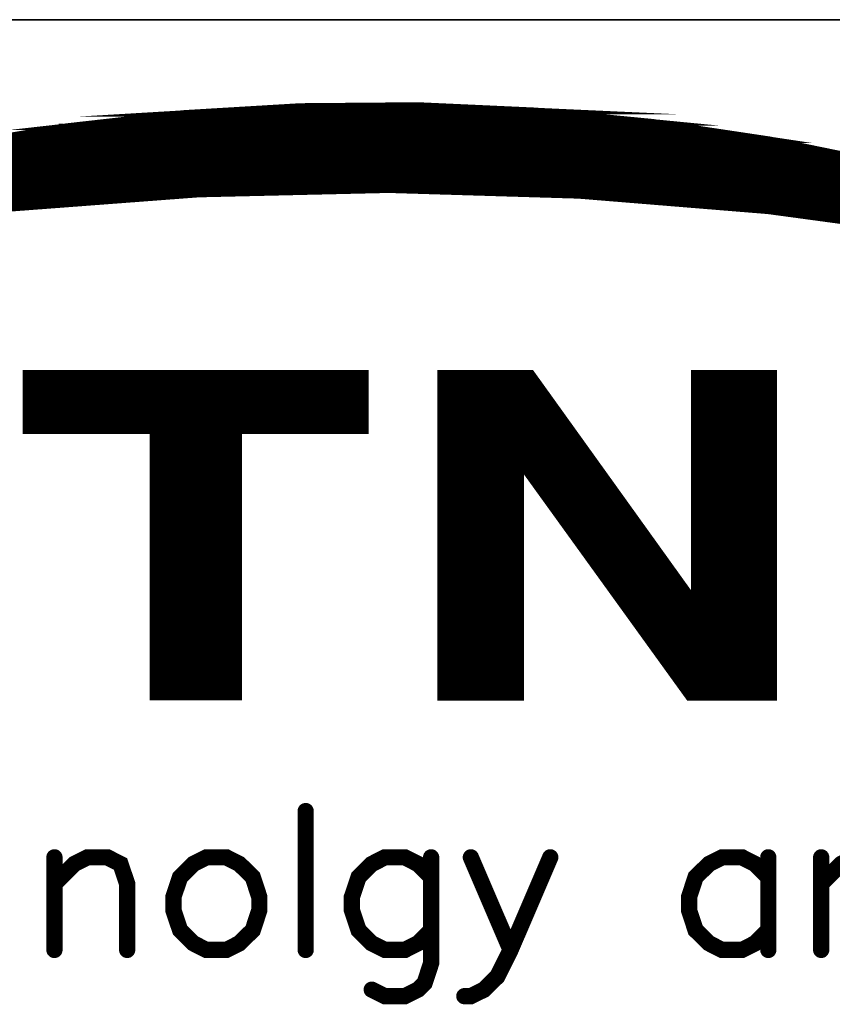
# Model space of a CAD drawing. Header units: millimetres. Extents: x 4497 to 11741, y 5958 to 12619.
# Tile 407 of 424: x 9461 to 9482, y 7924 to 7950. Entities that reach past the tile are written whole.
import ezdxf

# ---------------------------------------------------------------- set-up
doc = ezdxf.new("R2010")
doc.units = ezdxf.units.MM
doc.header["$LTSCALE"] = 0.8
doc.layers.get('0').update_dxf_attribs({"linetype": 'CONTINUOUS', "lineweight": 0})

# ---------------------------------------------------------------- blocks, each defined once
blk = doc.blocks.new('SMOOTH_0$0254')
at = {"const_width": 0.0127}
blk.add_lwpolyline([(-0.00635, 0, 1), (0.00635, 0, 1)], format="xyb", close=True, dxfattribs=at)
blk = doc.blocks.new('SMOOTH_0$064516')
at = {"const_width": 0.032258}
blk.add_lwpolyline([(-0.0161286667, 0, 1), (0.0161286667, 0, 1)], format="xyb", close=True, dxfattribs=at)
blk = doc.blocks.new('logo')
at = {"color": 7}
for points, const_width in [([(-3467.913597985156, 5347.052217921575), (-3461.790997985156, 5348.074097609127), (-3455.625486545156, 5348.769598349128), (-3449.425590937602, 5349.138862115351), (-3443.217123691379, 5349.190336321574), (-3437.008665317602, 5348.907010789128), (-3430.834528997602, 5348.305922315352), (-3424.694794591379, 5347.387070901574), (-3418.606569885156, 5346.141955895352), (-3412.595631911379, 5344.579122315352), (-3406.679097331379, 5342.707159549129), (-3400.865670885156, 5340.525978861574), (-3395.172415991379, 5338.044329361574), (-3404.927341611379, 5340.422968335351), (-3414.78528663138, 5342.277796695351), (-3424.737759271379, 5343.625939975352), (-3434.741670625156, 5344.441674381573), (-3444.771412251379, 5344.742285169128), (-3454.809725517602, 5344.51038947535), (-3464.813636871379, 5343.754718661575)], 0.3380740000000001), ([(-3456.762737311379, 5348.419217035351), (-3434.111797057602, 5348.419217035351)], 0.3380740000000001), ([(-3435.295056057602, 5348.588236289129), (-3455.748497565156, 5348.588245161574)], 0.3380740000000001), ([(-3463.777799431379, 5347.742998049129), (-3427.181288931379, 5347.743024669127)], 0.3380740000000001), ([(-3426.843161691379, 5347.574014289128), (-3463.862238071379, 5347.574005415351)], 0.3380740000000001), ([(-3421.603076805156, 5346.728838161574), (-3469.271519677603, 5346.728838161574)], 0.3380740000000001), ([(-3470.623815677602, 5346.390728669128), (-3420.250798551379, 5346.390728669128)], 0.3380740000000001), ([(-3418.222336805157, 5345.883635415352), (-3472.483213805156, 5345.88360879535)], 0.3380740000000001), ([(-3475.525835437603, 5345.207496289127), (-3415.517656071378, 5345.207478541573)], 0.3380740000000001), ([(-3474.342576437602, 5345.54557028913), (-3416.869987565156, 5345.545552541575)], 0.3380740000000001), ([(-3476.201965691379, 5344.953914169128), (-3414.587979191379, 5344.953905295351)], 0.3380740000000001), ([(-3478.737565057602, 5344.277739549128), (-3459.29831893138, 5344.277748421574)], 0.3380740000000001), ([(-3430.731048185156, 5344.362320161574), (-3412.136987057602, 5344.362320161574)], 0.3380740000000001), ([(-3411.629858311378, 5344.193265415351), (-3429.46326181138, 5344.193300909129)], 0.3380740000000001), ([(-3411.122773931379, 5344.024237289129), (-3427.519371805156, 5344.024237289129)], 0.3380740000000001), ([(-3410.615662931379, 5343.855191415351), (-3425.40642705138, 5343.855191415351)], 0.3380740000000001), ([(-3409.263322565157, 5343.348071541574), (-3422.279189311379, 5343.348098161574)], 0.3380740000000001), ([(-3463.862300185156, 5334.811711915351), (-3446.028896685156, 5334.811711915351)], 0.3380740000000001), ([(-3441.802971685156, 5334.980748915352), (-3441.802971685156, 5318.077048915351)], 0.3380740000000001), ([(-3441.549416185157, 5334.980748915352), (-3441.549416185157, 5318.077048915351)], 0.3380740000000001), ([(-3441.295860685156, 5334.980748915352), (-3441.295860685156, 5318.077048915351)], 0.3380740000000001), ([(-3441.042305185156, 5334.980748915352), (-3441.042305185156, 5318.077048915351)], 0.3380740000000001), ([(-3440.788749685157, 5334.980748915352), (-3440.788749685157, 5318.077048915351)], 0.3380740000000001), ([(-3440.535194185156, 5334.980748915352), (-3440.535194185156, 5318.077048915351)], 0.3380740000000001), ([(-3440.281638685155, 5334.980748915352), (-3440.281638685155, 5318.077048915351)], 0.3380740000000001), ([(-3439.943564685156, 5334.980748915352), (-3439.943564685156, 5318.077048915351)], 0.3380740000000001), ([(-3439.690009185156, 5334.980748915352), (-3439.690009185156, 5318.077048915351)], 0.3380740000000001), ([(-3439.436453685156, 5334.980748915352), (-3439.436453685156, 5318.077048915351)], 0.3380740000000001), ([(-3439.182898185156, 5334.980748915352), (-3439.182898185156, 5318.077048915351)], 0.3380740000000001), ([(-3438.929342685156, 5334.980748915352), (-3438.929342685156, 5318.077048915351)], 0.3380740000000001), ([(-3438.675787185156, 5334.980748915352), (-3438.675787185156, 5318.077048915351)], 0.3380740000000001), ([(-3438.422231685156, 5334.980748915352), (-3438.422231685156, 5318.077048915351)], 0.3380740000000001), ([(-3438.168676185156, 5334.980748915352), (-3438.168676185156, 5318.077048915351)], 0.3380740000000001), ([(-3437.915120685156, 5334.980748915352), (-3437.915120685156, 5318.077048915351)], 0.3380740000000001), ([(-3437.661565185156, 5334.980748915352), (-3437.661565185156, 5330.163194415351)], 0.3380740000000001), ([(-3437.408009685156, 5334.980748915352), (-3437.408009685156, 5329.909638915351)], 0.3380740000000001), ([(-3437.154454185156, 5334.811711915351), (-3437.154454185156, 5329.487046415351)], 0.3380740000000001), ([(-3428.449048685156, 5334.980748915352), (-3428.449048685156, 5318.077048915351)], 0.3380740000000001), ([(-3428.195493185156, 5334.980748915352), (-3428.195493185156, 5318.077048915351)], 0.3380740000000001), ([(-3427.941937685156, 5334.980748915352), (-3427.941937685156, 5318.077048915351)], 0.3380740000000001), ([(-3427.688382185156, 5334.980748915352), (-3427.688382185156, 5318.077048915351)], 0.3380740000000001), ([(-3427.434826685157, 5334.980748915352), (-3427.434826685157, 5318.077048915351)], 0.3380740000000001), ([(-3427.181271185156, 5334.980748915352), (-3427.181271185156, 5318.077048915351)], 0.3380740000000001), ([(-3426.927715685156, 5334.980748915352), (-3426.927715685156, 5318.077048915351)], 0.3380740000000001), ([(-3426.674160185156, 5334.980748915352), (-3426.674160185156, 5318.077048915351)], 0.3380740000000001), ([(-3426.420604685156, 5334.980748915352), (-3426.420604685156, 5318.077048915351)], 0.3380740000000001), ([(-3426.167049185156, 5334.980748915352), (-3426.167049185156, 5318.077048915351)], 0.3380740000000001), ([(-3425.913493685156, 5334.980748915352), (-3425.913493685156, 5318.077048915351)], 0.3380740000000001), ([(-3425.659938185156, 5334.980748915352), (-3425.659938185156, 5318.077048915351)], 0.3380740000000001), ([(-3425.406382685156, 5334.980748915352), (-3425.406382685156, 5318.077048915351)], 0.3380740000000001), ([(-3425.152827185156, 5334.980748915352), (-3425.152827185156, 5318.077048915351)], 0.3380740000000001), ([(-3424.899271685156, 5334.980748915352), (-3424.899271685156, 5318.077048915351)], 0.3380740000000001), ([(-3424.645716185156, 5334.980748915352), (-3424.645716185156, 5318.077048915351)], 0.3380740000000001), ([(-3446.028896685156, 5334.558156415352), (-3463.862300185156, 5334.558156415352)], 0.3380740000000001), ([(-3446.028896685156, 5334.304600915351), (-3463.862300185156, 5334.304600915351)], 0.3380740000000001), ([(-3436.900898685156, 5334.389119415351), (-3436.900898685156, 5329.233490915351)], 0.3380740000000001), ([(-3446.028896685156, 5334.051045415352), (-3463.862300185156, 5334.051045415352)], 0.3380740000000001), ([(-3446.028896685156, 5333.797489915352), (-3463.862300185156, 5333.797489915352)], 0.3380740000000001), ([(-3436.647343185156, 5334.051045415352), (-3436.647343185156, 5328.895416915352)], 0.3380740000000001), ([(-3436.393787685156, 5333.712971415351), (-3436.393787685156, 5328.55734291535)], 0.3380740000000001), ([(-3446.028896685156, 5333.543934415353), (-3463.862300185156, 5333.543934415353)], 0.3380740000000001), ([(-3446.028896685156, 5333.290378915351), (-3463.862300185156, 5333.290378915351)], 0.3380740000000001), ([(-3436.140232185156, 5333.374897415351), (-3436.140232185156, 5328.134750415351)], 0.3380740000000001), ([(-3446.028896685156, 5333.036823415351), (-3463.862300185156, 5333.036823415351)], 0.3380740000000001), ([(-3446.028896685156, 5332.783267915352), (-3463.862300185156, 5332.783267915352)], 0.3380740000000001), ([(-3435.886676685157, 5332.952304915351), (-3435.886676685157, 5327.796676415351)], 0.3380740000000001), ([(-3435.633121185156, 5332.698749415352), (-3435.633121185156, 5327.374083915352)], 0.3380740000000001), ([(-3446.028896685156, 5332.529712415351), (-3463.862300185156, 5332.529712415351)], 0.3380740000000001), ([(-3446.028896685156, 5332.276156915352), (-3463.862300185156, 5332.276156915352)], 0.3380740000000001), ([(-3435.379565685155, 5332.276156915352), (-3435.379565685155, 5327.036009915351)], 0.3380740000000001), ([(-3457.016301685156, 5332.022601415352), (-3457.016301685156, 5318.077048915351)], 0.3380740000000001), ([(-3456.762746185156, 5332.022601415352), (-3456.762746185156, 5318.077048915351)], 0.3380740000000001), ([(-3456.509190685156, 5332.022601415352), (-3456.509190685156, 5318.077048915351)], 0.3380740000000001), ([(-3456.255635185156, 5332.022601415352), (-3456.255635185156, 5318.077048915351)], 0.3380740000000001), ([(-3456.002079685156, 5332.022601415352), (-3456.002079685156, 5318.077048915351)], 0.3380740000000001), ([(-3455.748524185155, 5332.022601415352), (-3455.748524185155, 5318.077048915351)], 0.3380740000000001), ([(-3455.494968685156, 5332.022601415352), (-3455.494968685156, 5318.077048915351)], 0.3380740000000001), ([(-3455.241413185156, 5332.022601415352), (-3455.241413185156, 5318.077048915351)], 0.3380740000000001), ([(-3454.987857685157, 5332.022601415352), (-3454.987857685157, 5318.077048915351)], 0.3380740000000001), ([(-3454.734302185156, 5332.022601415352), (-3454.734302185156, 5318.077048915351)], 0.3380740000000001), ([(-3454.480746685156, 5332.022601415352), (-3454.480746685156, 5318.077048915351)], 0.3380740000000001), ([(-3454.227191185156, 5332.022601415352), (-3454.227191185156, 5318.077048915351)], 0.3380740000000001), ([(-3453.973635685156, 5332.022601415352), (-3453.973635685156, 5318.077048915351)], 0.3380740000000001), ([(-3453.720080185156, 5332.022601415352), (-3453.720080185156, 5318.077048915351)], 0.3380740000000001), ([(-3453.466524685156, 5332.022601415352), (-3453.466524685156, 5318.077048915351)], 0.3380740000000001), ([(-3453.212969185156, 5332.022601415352), (-3453.212969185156, 5318.077048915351)], 0.3380740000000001), ([(-3452.959413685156, 5332.022601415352), (-3452.959413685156, 5318.077048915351)], 0.3380740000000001), ([(-3435.126010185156, 5331.938082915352), (-3435.126010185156, 5326.697935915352)], 0.3380740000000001), ([(-3434.872454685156, 5331.60000891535), (-3434.872454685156, 5326.35986191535)], 0.3380740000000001), ([(-3434.618899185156, 5331.261934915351), (-3434.618899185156, 5325.937269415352)], 0.3380740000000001), ([(-3434.365343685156, 5330.923860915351), (-3434.365343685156, 5325.68371391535)], 0.3380740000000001), ([(-3434.111788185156, 5330.585786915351), (-3434.111788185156, 5325.26112141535)], 0.3380740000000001), ([(-3433.858232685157, 5330.247712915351), (-3433.858232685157, 5325.007565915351)], 0.3380740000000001), ([(-3433.604677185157, 5329.909638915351), (-3433.604677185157, 5324.584973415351)], 0.3380740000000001), ([(-3433.351121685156, 5329.487046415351), (-3433.351121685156, 5324.331417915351)], 0.3380740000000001), ([(-3433.097566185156, 5329.148972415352), (-3433.097566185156, 5323.908825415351)], 0.3380740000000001), ([(-3432.844010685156, 5328.810898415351), (-3432.844010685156, 5323.570751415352)], 0.3380740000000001), ([(-3432.590455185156, 5328.472824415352), (-3432.590455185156, 5323.232677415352)], 0.3380740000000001), ([(-3432.336899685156, 5328.134750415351), (-3432.336899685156, 5322.894603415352)], 0.3380740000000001), ([(-3432.083344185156, 5327.712157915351), (-3432.083344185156, 5322.472010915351)], 0.3380740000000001), ([(-3431.829788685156, 5327.374083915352), (-3431.829788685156, 5322.218455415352)], 0.3380740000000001), ([(-3431.576233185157, 5326.951491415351), (-3431.576233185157, 5321.79586291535)], 0.3380740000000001), ([(-3431.322677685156, 5326.613417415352), (-3431.322677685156, 5321.457788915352)], 0.3380740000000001), ([(-3431.069122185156, 5326.275343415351), (-3431.069122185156, 5321.11971491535)], 0.3380740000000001), ([(-3430.815566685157, 5326.021787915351), (-3430.815566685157, 5320.78164091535)], 0.3380740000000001), ([(-3430.562011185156, 5325.599195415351), (-3430.562011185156, 5320.359048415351)], 0.3380740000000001), ([(-3430.308455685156, 5325.26112141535), (-3430.308455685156, 5320.105492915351)], 0.3380740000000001), ([(-3430.054900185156, 5324.923047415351), (-3430.054900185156, 5319.682900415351)], 0.3380740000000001), ([(-3429.801344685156, 5324.584973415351), (-3429.801344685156, 5319.344826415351)], 0.3380740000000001), ([(-3429.547789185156, 5324.246899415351), (-3429.547789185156, 5319.091270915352)], 0.3380740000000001), ([(-3429.294233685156, 5323.824306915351), (-3429.294233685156, 5318.753196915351)], 0.3380740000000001), ([(-3429.040678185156, 5323.570751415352), (-3429.040678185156, 5318.330604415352)], 0.3380740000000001), ([(-3428.787122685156, 5323.148158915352), (-3428.787122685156, 5318.077048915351)], 0.3380740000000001), ([(-3428.618085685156, 5317.992530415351), (-3428.618085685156, 5323.148158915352)], 0.3380740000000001), ([(-3449.150810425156, 5311.965416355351), (-3449.150810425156, 5304.640639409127)], 0.85870796), ([(-3462.409256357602, 5308.126989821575), (-3461.361635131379, 5309.174611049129), (-3460.666081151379, 5309.526687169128), (-3459.618459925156, 5309.526687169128), (-3458.922905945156, 5309.174611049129), (-3458.570829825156, 5308.126989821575), (-3458.570829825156, 5304.640639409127)], 0.85870796), ([(-3462.409256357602, 5309.526687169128), (-3462.409256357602, 5304.640639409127)], 0.85870796), ([(-3454.388925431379, 5309.526687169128), (-3455.084479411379, 5309.174611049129), (-3455.780033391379, 5308.479057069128), (-3456.132100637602, 5307.431435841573), (-3456.132100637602, 5306.735881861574), (-3455.780033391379, 5305.688260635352), (-3455.084479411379, 5304.992706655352), (-3454.388925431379, 5304.640639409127), (-3453.341304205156, 5304.640639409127), (-3452.645750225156, 5304.992706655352), (-3451.941606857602, 5305.688260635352), (-3451.598128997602, 5306.735881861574), (-3451.598128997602, 5307.431435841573), (-3451.941606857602, 5308.479057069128), (-3452.645750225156, 5309.174611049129), (-3453.341304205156, 5309.526687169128), (-3454.388925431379, 5309.526687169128)], 0.85870796), ([(-3442.530167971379, 5308.479057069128), (-3443.225721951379, 5309.174611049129), (-3443.921275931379, 5309.526687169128), (-3444.968897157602, 5309.526687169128), (-3445.664451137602, 5309.174611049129), (-3446.360005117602, 5308.479057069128), (-3446.712072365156, 5307.431435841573), (-3446.712072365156, 5306.735881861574), (-3446.360005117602, 5305.688260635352), (-3445.664451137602, 5304.992706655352), (-3444.968897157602, 5304.640639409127), (-3443.921275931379, 5304.640639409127), (-3443.225721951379, 5304.992706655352), (-3442.530167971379, 5305.688260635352)], 0.85870796), ([(-3442.530167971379, 5309.526687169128), (-3442.530167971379, 5303.945085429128), (-3442.873654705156, 5302.897455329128), (-3443.225721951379, 5302.545388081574), (-3443.921275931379, 5302.201901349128), (-3444.968897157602, 5302.201901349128), (-3445.664451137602, 5302.545388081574)], 0.85870796), ([(-3436.244422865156, 5309.526687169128), (-3438.339674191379, 5304.640639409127), (-3439.035228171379, 5303.240942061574), (-3439.739371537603, 5302.545388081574), (-3440.434925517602, 5302.201901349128), (-3440.778403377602, 5302.201901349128)], 0.85870796), ([(-3440.434925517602, 5309.526687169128), (-3438.339674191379, 5304.640639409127)], 0.85870796), ([(-3424.737741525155, 5308.479057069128), (-3425.433295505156, 5309.174611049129), (-3426.128849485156, 5309.526687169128), (-3427.176470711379, 5309.526687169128), (-3427.872024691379, 5309.174611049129), (-3428.576168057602, 5308.479057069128), (-3428.919645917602, 5307.431435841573), (-3428.919645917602, 5306.735881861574), (-3428.576168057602, 5305.688260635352), (-3427.872024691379, 5304.992706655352), (-3427.176470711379, 5304.640639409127), (-3426.128849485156, 5304.640639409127), (-3425.433295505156, 5304.992706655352), (-3424.737741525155, 5305.688260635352)], 0.85870796), ([(-3424.737741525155, 5309.526687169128), (-3424.737741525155, 5304.640639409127)], 0.85870796), ([(-3421.946936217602, 5308.126989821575), (-3420.899314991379, 5309.174611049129), (-3420.203761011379, 5309.526687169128), (-3419.156139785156, 5309.526687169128), (-3418.451996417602, 5309.174611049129), (-3418.108518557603, 5308.126989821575), (-3418.108518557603, 5304.640639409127)], 0.85870796), ([(-3421.946936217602, 5309.526687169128), (-3421.946936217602, 5304.640639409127)], 0.85870796)]:
    blk.add_lwpolyline(points, dxfattribs=dict(at, const_width=const_width))
at = {"color": 7, "const_width": 0.3380740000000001}
for points in [[(-3459.730095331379, 5348.297359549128), (-3455.625504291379, 5348.761062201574), (-3435.597459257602, 5348.761062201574), (-3430.834528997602, 5348.297324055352)], [(-3455.616897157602, 5348.761062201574), (-3453.313166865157, 5348.898430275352), (-3437.008665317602, 5348.898465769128), (-3435.597503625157, 5348.761071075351)], [(-3453.313113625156, 5348.898474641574), (-3449.425590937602, 5349.130317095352), (-3442.089864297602, 5349.130325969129), (-3437.017245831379, 5348.898483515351)], [(-3449.417019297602, 5349.130317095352), (-3443.217150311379, 5349.181835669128), (-3443.217150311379, 5349.181835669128), (-3442.089917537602, 5349.130290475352)], [(-3461.782435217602, 5348.065499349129), (-3459.730113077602, 5348.297341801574), (-3430.834582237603, 5348.297395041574), (-3429.285307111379, 5348.065463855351)], [(-3465.909848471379, 5347.378517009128), (-3461.850981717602, 5348.056874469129), (-3429.227896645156, 5348.056901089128), (-3424.694803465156, 5347.378517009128)], [(-3461.850937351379, 5348.056883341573), (-3461.799578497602, 5348.065454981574), (-3461.799578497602, 5348.065454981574), (-3461.790980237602, 5348.056909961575)], [(-3461.790980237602, 5348.056927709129), (-3461.791006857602, 5348.065579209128), (-3429.285262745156, 5348.065508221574), (-3429.227887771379, 5348.056918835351)], [(-3467.913535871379, 5347.043664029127), (-3465.909759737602, 5347.378579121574), (-3424.694767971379, 5347.378552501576), (-3423.059510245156, 5347.043681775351)], [(-3472.035696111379, 5346.133419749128), (-3467.922151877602, 5347.043655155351), (-3423.059563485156, 5347.043690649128), (-3418.615088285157, 5346.133446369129)], [(-3473.976054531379, 5345.704110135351), (-3472.035687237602, 5346.133455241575), (-3418.606569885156, 5346.133472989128), (-3416.957576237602, 5345.704101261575)], [(-3477.436255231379, 5344.750927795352), (-3473.976072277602, 5345.704092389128), (-3416.957567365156, 5345.704074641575), (-3413.296802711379, 5344.750927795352)], [(-3478.277908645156, 5344.519032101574), (-3477.436228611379, 5344.750910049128), (-3444.779966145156, 5344.750847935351), (-3454.809690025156, 5344.519032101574)], [(-3438.576601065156, 5344.570577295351), (-3444.771465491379, 5344.750874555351), (-3413.296784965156, 5344.750883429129), (-3412.604247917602, 5344.570577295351)], [(-3434.741688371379, 5344.45893301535), (-3438.576592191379, 5344.570559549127), (-3412.604212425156, 5344.570586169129), (-3412.250911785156, 5344.458906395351)], [(-3480.817518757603, 5343.771986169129), (-3479.969849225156, 5344.055382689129), (-3460.948563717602, 5344.055338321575), (-3464.700004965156, 5343.771968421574)], [(-3479.961224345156, 5344.055347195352), (-3478.277873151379, 5344.519049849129), (-3454.809663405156, 5344.519058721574), (-3460.948439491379, 5344.055347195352)], [(-3424.737741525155, 5343.634582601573), (-3434.733107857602, 5344.458950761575), (-3412.250876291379, 5344.458959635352), (-3409.641646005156, 5343.634600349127)], [(-3484.644720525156, 5342.492486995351), (-3480.843171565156, 5343.763352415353), (-3464.822235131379, 5343.763352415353), (-3474.774663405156, 5342.492513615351)], [(-3464.813645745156, 5343.763396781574), (-3464.813672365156, 5343.772048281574), (-3464.699960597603, 5343.772012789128), (-3464.813645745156, 5343.763396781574)], [(-3417.78123453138, 5342.698579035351), (-3424.729143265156, 5343.634591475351), (-3409.641646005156, 5343.634547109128), (-3406.679115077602, 5342.698543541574)], [(-3463.911981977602, 5332.03338251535), (-3463.911955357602, 5335.064619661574), (-3445.99933961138, 5335.064610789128), (-3445.999330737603, 5332.03338251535)], [(-3442.032116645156, 5330.135669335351), (-3442.032098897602, 5335.064637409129), (-3437.240543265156, 5335.064637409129), (-3433.702567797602, 5330.135669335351)], [(-3428.644883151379, 5323.137191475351), (-3428.644874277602, 5335.064637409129), (-3424.454371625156, 5335.064619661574), (-3424.454362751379, 5323.137200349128)], [(-3457.222677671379, 5317.976372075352), (-3457.22273091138, 5332.033426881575), (-3452.680143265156, 5332.033444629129), (-3452.680116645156, 5317.976345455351)], [(-3442.032152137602, 5317.967791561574), (-3442.032161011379, 5330.135669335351), (-3437.807291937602, 5330.135722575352), (-3437.807291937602, 5317.96777381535)], [(-3432.668913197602, 5323.137209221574), (-3437.721469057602, 5330.135660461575), (-3433.702594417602, 5330.13569595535), (-3428.679231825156, 5323.137191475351)], [(-3428.93679807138, 5317.967764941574), (-3432.668859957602, 5323.137182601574), (-3424.454353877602, 5323.137200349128), (-3424.454318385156, 5317.967764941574)]]:
    blk.add_lwpolyline(points, close=True, dxfattribs=at)
at = {"color": 7, "xscale": 13.31, "yscale": 13.31, "zscale": 13.31}
for name, p in [('SMOOTH_0$0254', (-3455.625504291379, 5348.761062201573)), ('SMOOTH_0$0254', (-3455.625486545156, 5348.769598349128)), ('SMOOTH_0$0254', (-3455.616897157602, 5348.761062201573)), ('SMOOTH_0$0254', (-3453.313166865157, 5348.89843027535)), ('SMOOTH_0$0254', (-3453.313113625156, 5348.898474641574)), ('SMOOTH_0$0254', (-3449.425590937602, 5349.13886211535)), ('SMOOTH_0$0254', (-3449.425590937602, 5349.130317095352)), ('SMOOTH_0$0254', (-3449.417019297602, 5349.130317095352)), ('SMOOTH_0$0254', (-3443.217150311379, 5349.181835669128)), ('SMOOTH_0$0254', (-3443.217150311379, 5349.181835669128)), ('SMOOTH_0$0254', (-3443.217123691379, 5349.190336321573)), ('SMOOTH_0$0254', (-3442.089917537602, 5349.130290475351)), ('SMOOTH_0$0254', (-3442.089864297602, 5349.130325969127)), ('SMOOTH_0$0254', (-3437.017245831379, 5348.898483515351)), ('SMOOTH_0$0254', (-3437.008665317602, 5348.907010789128)), ('SMOOTH_0$0254', (-3437.008665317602, 5348.898465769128)), ('SMOOTH_0$0254', (-3435.597503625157, 5348.761071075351)), ('SMOOTH_0$0254', (-3435.597459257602, 5348.761062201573)), ('SMOOTH_0$0254', (-3459.730113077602, 5348.297341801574)), ('SMOOTH_0$0254', (-3459.730095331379, 5348.297359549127)), ('SMOOTH_0$0254', (-3456.762737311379, 5348.41921703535)), ('SMOOTH_0$0254', (-3455.748497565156, 5348.588245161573)), ('SMOOTH_0$0254', (-3435.295056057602, 5348.588236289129)), ('SMOOTH_0$0254', (-3434.111797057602, 5348.41921703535)), ('SMOOTH_0$0254', (-3430.834582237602, 5348.297395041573)), ('SMOOTH_0$0254', (-3430.834528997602, 5348.30592231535)), ('SMOOTH_0$0254', (-3430.834528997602, 5348.297324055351)), ('SMOOTH_0$0254', (-3463.777799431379, 5347.742998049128)), ('SMOOTH_0$0254', (-3461.850981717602, 5348.056874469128)), ('SMOOTH_0$0254', (-3461.850937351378, 5348.056883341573)), ('SMOOTH_0$0254', (-3461.799578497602, 5348.065454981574)), ('SMOOTH_0$0254', (-3461.799578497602, 5348.065454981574)), ('SMOOTH_0$0254', (-3461.791006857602, 5348.065579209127)), ('SMOOTH_0$0254', (-3461.790997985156, 5348.074097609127)), ('SMOOTH_0$0254', (-3461.790980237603, 5348.056927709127)), ('SMOOTH_0$0254', (-3461.790980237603, 5348.056909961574)), ('SMOOTH_0$0254', (-3461.782435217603, 5348.065499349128)), ('SMOOTH_0$0254', (-3429.285307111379, 5348.065463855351)), ('SMOOTH_0$0254', (-3429.285262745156, 5348.065508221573)), ('SMOOTH_0$0254', (-3429.227896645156, 5348.056901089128)), ('SMOOTH_0$0254', (-3429.227887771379, 5348.05691883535)), ('SMOOTH_0$0254', (-3427.181288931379, 5347.743024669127)), ('SMOOTH_0$0254', (-3463.862238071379, 5347.574005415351)), ('SMOOTH_0$0254', (-3426.843161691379, 5347.574014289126)), ('SMOOTH_0$0254', (-3424.694803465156, 5347.378517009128)), ('SMOOTH_0$0254', (-3424.694794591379, 5347.387070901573)), ('SMOOTH_0$0254', (-3424.694767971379, 5347.378552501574)), ('SMOOTH_0$0254', (-3423.059563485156, 5347.043690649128)), ('SMOOTH_0$0254', (-3423.059510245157, 5347.043681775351)), ('SMOOTH_0$0254', (-3421.603076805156, 5346.728838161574)), ('SMOOTH_0$0254', (-3444.779966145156, 5344.750847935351)), ('SMOOTH_0$0254', (-3444.771465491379, 5344.75087455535)), ('SMOOTH_0$0254', (-3444.771412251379, 5344.742285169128)), ('SMOOTH_0$0254', (-3438.576601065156, 5344.570577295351)), ('SMOOTH_0$0254', (-3438.576592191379, 5344.570559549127)), ('SMOOTH_0$0254', (-3460.948563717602, 5344.055338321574)), ('SMOOTH_0$0254', (-3460.948439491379, 5344.05534719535)), ('SMOOTH_0$0254', (-3459.29831893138, 5344.277748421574)), ('SMOOTH_0$0254', (-3454.809725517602, 5344.51038947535)), ('SMOOTH_0$0254', (-3454.809690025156, 5344.519032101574)), ('SMOOTH_0$0254', (-3454.809663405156, 5344.519058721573)), ('SMOOTH_0$0254', (-3434.741688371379, 5344.458933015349)), ('SMOOTH_0$0254', (-3434.741670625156, 5344.441674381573)), ('SMOOTH_0$0254', (-3434.733107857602, 5344.458950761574)), ('SMOOTH_0$0254', (-3430.731048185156, 5344.362320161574)), ('SMOOTH_0$0254', (-3429.463261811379, 5344.193300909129)), ('SMOOTH_0$0254', (-3427.519371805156, 5344.024237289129)), ('SMOOTH_0$0254', (-3425.40642705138, 5343.85519141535)), ('SMOOTH_0$0254', (-3424.737759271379, 5343.625939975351)), ('SMOOTH_0$0254', (-3424.737741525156, 5343.634582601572)), ('SMOOTH_0$0254', (-3424.729143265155, 5343.63459147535)), ('SMOOTH_0$0254', (-3422.279189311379, 5343.348098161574)), ('SMOOTH_0$0254', (-3463.911955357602, 5335.064619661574)), ('SMOOTH_0$0254', (-3463.862300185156, 5334.81171191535)), ('SMOOTH_0$0254', (-3446.028896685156, 5334.81171191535)), ('SMOOTH_0$0254', (-3445.99933961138, 5335.064610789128)), ('SMOOTH_0$0254', (-3442.032098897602, 5335.064637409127)), ('SMOOTH_0$0254', (-3441.802971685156, 5334.980748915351)), ('SMOOTH_0$0254', (-3441.549416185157, 5334.980748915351)), ('SMOOTH_0$0254', (-3441.295860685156, 5334.980748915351)), ('SMOOTH_0$0254', (-3441.042305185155, 5334.980748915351)), ('SMOOTH_0$0254', (-3440.788749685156, 5334.980748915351)), ('SMOOTH_0$0254', (-3440.535194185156, 5334.980748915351)), ('SMOOTH_0$0254', (-3440.281638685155, 5334.980748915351)), ('SMOOTH_0$0254', (-3439.943564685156, 5334.980748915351)), ('SMOOTH_0$0254', (-3439.690009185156, 5334.980748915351)), ('SMOOTH_0$0254', (-3439.436453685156, 5334.980748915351)), ('SMOOTH_0$0254', (-3439.182898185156, 5334.980748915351)), ('SMOOTH_0$0254', (-3438.929342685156, 5334.980748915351)), ('SMOOTH_0$0254', (-3438.675787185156, 5334.980748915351)), ('SMOOTH_0$0254', (-3438.422231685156, 5334.980748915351)), ('SMOOTH_0$0254', (-3438.168676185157, 5334.980748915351)), ('SMOOTH_0$0254', (-3437.915120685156, 5334.980748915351)), ('SMOOTH_0$0254', (-3437.661565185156, 5334.980748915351)), ('SMOOTH_0$0254', (-3437.408009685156, 5334.980748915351)), ('SMOOTH_0$0254', (-3437.240543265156, 5335.064637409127)), ('SMOOTH_0$0254', (-3437.154454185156, 5334.81171191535)), ('SMOOTH_0$0254', (-3428.644874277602, 5335.064637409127)), ('SMOOTH_0$0254', (-3428.449048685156, 5334.980748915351)), ('SMOOTH_0$0254', (-3428.195493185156, 5334.980748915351)), ('SMOOTH_0$0254', (-3427.941937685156, 5334.980748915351)), ('SMOOTH_0$0254', (-3427.688382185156, 5334.980748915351)), ('SMOOTH_0$0254', (-3427.434826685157, 5334.980748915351)), ('SMOOTH_0$0254', (-3427.181271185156, 5334.980748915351)), ('SMOOTH_0$0254', (-3426.927715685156, 5334.980748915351)), ('SMOOTH_0$0254', (-3426.674160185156, 5334.980748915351)), ('SMOOTH_0$0254', (-3426.420604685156, 5334.980748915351)), ('SMOOTH_0$0254', (-3426.167049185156, 5334.980748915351)), ('SMOOTH_0$0254', (-3425.913493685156, 5334.980748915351)), ('SMOOTH_0$0254', (-3425.659938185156, 5334.980748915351)), ('SMOOTH_0$0254', (-3425.406382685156, 5334.980748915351)), ('SMOOTH_0$0254', (-3425.152827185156, 5334.980748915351)), ('SMOOTH_0$0254', (-3424.899271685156, 5334.980748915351)), ('SMOOTH_0$0254', (-3424.645716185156, 5334.980748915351)), ('SMOOTH_0$0254', (-3424.454371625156, 5335.064619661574)), ('SMOOTH_0$0254', (-3463.862300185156, 5334.558156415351)), ('SMOOTH_0$0254', (-3463.862300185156, 5334.30460091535)), ('SMOOTH_0$0254', (-3446.028896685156, 5334.558156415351)), ('SMOOTH_0$0254', (-3446.028896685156, 5334.30460091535)), ('SMOOTH_0$0254', (-3436.900898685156, 5334.38911941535)), ('SMOOTH_0$0254', (-3463.862300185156, 5334.051045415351)), ('SMOOTH_0$0254', (-3463.862300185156, 5333.797489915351)), ('SMOOTH_0$0254', (-3446.028896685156, 5334.051045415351)), ('SMOOTH_0$0254', (-3446.028896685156, 5333.797489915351)), ('SMOOTH_0$0254', (-3436.647343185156, 5334.051045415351)), ('SMOOTH_0$0254', (-3436.393787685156, 5333.712971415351)), ('SMOOTH_0$0254', (-3463.862300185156, 5333.543934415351)), ('SMOOTH_0$0254', (-3463.862300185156, 5333.290378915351)), ('SMOOTH_0$0254', (-3446.028896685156, 5333.543934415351)), ('SMOOTH_0$0254', (-3446.028896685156, 5333.290378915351)), ('SMOOTH_0$0254', (-3436.140232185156, 5333.374897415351)), ('SMOOTH_0$0254', (-3463.862300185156, 5333.036823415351)), ('SMOOTH_0$0254', (-3463.862300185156, 5332.783267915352)), ('SMOOTH_0$0254', (-3446.028896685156, 5333.036823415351)), ('SMOOTH_0$0254', (-3446.028896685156, 5332.783267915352)), ('SMOOTH_0$0254', (-3435.886676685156, 5332.952304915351)), ('SMOOTH_0$0254', (-3435.633121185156, 5332.698749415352)), ('SMOOTH_0$0254', (-3463.862300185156, 5332.529712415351)), ('SMOOTH_0$0254', (-3463.862300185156, 5332.276156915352)), ('SMOOTH_0$0254', (-3446.028896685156, 5332.529712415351)), ('SMOOTH_0$0254', (-3446.028896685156, 5332.276156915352)), ('SMOOTH_0$0254', (-3435.379565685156, 5332.276156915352)), ('SMOOTH_0$0254', (-3463.911981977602, 5332.03338251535)), ('SMOOTH_0$0254', (-3457.22273091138, 5332.033426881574)), ('SMOOTH_0$0254', (-3457.016301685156, 5332.022601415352)), ('SMOOTH_0$0254', (-3456.762746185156, 5332.022601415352)), ('SMOOTH_0$0254', (-3456.509190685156, 5332.022601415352)), ('SMOOTH_0$0254', (-3456.255635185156, 5332.022601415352)), ('SMOOTH_0$0254', (-3456.002079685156, 5332.022601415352)), ('SMOOTH_0$0254', (-3455.748524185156, 5332.022601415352)), ('SMOOTH_0$0254', (-3455.494968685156, 5332.022601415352)), ('SMOOTH_0$0254', (-3455.241413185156, 5332.022601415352)), ('SMOOTH_0$0254', (-3454.987857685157, 5332.022601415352)), ('SMOOTH_0$0254', (-3454.734302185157, 5332.022601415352)), ('SMOOTH_0$0254', (-3454.480746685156, 5332.022601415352)), ('SMOOTH_0$0254', (-3454.227191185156, 5332.022601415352)), ('SMOOTH_0$0254', (-3453.973635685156, 5332.022601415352)), ('SMOOTH_0$0254', (-3453.720080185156, 5332.022601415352)), ('SMOOTH_0$0254', (-3453.466524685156, 5332.022601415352)), ('SMOOTH_0$0254', (-3453.212969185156, 5332.022601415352)), ('SMOOTH_0$0254', (-3452.959413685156, 5332.022601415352)), ('SMOOTH_0$0254', (-3452.680143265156, 5332.033444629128)), ('SMOOTH_0$0254', (-3445.999330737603, 5332.03338251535)), ('SMOOTH_0$0254', (-3435.126010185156, 5331.938082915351)), ('SMOOTH_0$0254', (-3434.872454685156, 5331.60000891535)), ('SMOOTH_0$0254', (-3434.618899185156, 5331.261934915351)), ('SMOOTH_0$0254', (-3434.365343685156, 5330.923860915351)), ('SMOOTH_0$0254', (-3434.111788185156, 5330.585786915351)), ('SMOOTH_0$0254', (-3442.032161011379, 5330.135669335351)), ('SMOOTH_0$0254', (-3442.032116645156, 5330.135669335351)), ('SMOOTH_0$0254', (-3437.807291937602, 5330.135722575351)), ('SMOOTH_0$0254', (-3437.721469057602, 5330.135660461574)), ('SMOOTH_0$0254', (-3437.661565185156, 5330.16319441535)), ('SMOOTH_0$0254', (-3433.858232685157, 5330.247712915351)), ('SMOOTH_0$0254', (-3433.702594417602, 5330.13569595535)), ('SMOOTH_0$0254', (-3433.702567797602, 5330.135669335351)), ('SMOOTH_0$0254', (-3437.408009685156, 5329.90963891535)), ('SMOOTH_0$0254', (-3437.154454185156, 5329.48704641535)), ('SMOOTH_0$0254', (-3433.604677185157, 5329.90963891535)), ('SMOOTH_0$0254', (-3433.351121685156, 5329.48704641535)), ('SMOOTH_0$0254', (-3436.900898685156, 5329.233490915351)), ('SMOOTH_0$0254', (-3433.097566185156, 5329.148972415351)), ('SMOOTH_0$0254', (-3436.647343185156, 5328.895416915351)), ('SMOOTH_0$0254', (-3436.393787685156, 5328.55734291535)), ('SMOOTH_0$0254', (-3432.844010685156, 5328.81089841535)), ('SMOOTH_0$0254', (-3432.590455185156, 5328.472824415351)), ('SMOOTH_0$0254', (-3436.140232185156, 5328.134750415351)), ('SMOOTH_0$0254', (-3432.336899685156, 5328.134750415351)), ('SMOOTH_0$0254', (-3435.886676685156, 5327.796676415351)), ('SMOOTH_0$0254', (-3432.083344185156, 5327.712157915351)), ('SMOOTH_0$0254', (-3435.633121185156, 5327.374083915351)), ('SMOOTH_0$0254', (-3435.379565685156, 5327.03600991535)), ('SMOOTH_0$0254', (-3431.829788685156, 5327.374083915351)), ('SMOOTH_0$0254', (-3431.576233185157, 5326.951491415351)), ('SMOOTH_0$0254', (-3435.126010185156, 5326.697935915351)), ('SMOOTH_0$0254', (-3431.322677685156, 5326.61341741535)), ('SMOOTH_0$0254', (-3434.872454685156, 5326.35986191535)), ('SMOOTH_0$0254', (-3434.618899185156, 5325.937269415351)), ('SMOOTH_0$0254', (-3431.069122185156, 5326.275343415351)), ('SMOOTH_0$0254', (-3430.815566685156, 5326.021787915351)), ('SMOOTH_0$0254', (-3434.365343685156, 5325.68371391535)), ('SMOOTH_0$0254', (-3430.562011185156, 5325.599195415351)), ('SMOOTH_0$0254', (-3434.111788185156, 5325.26112141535)), ('SMOOTH_0$0254', (-3433.858232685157, 5325.007565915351)), ('SMOOTH_0$0254', (-3430.308455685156, 5325.26112141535)), ('SMOOTH_0$0254', (-3430.054900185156, 5324.923047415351)), ('SMOOTH_0$0254', (-3433.604677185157, 5324.58497341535)), ('SMOOTH_0$0254', (-3433.351121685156, 5324.33141791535)), ('SMOOTH_0$0254', (-3429.801344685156, 5324.58497341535)), ('SMOOTH_0$0254', (-3433.097566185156, 5323.90882541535)), ('SMOOTH_0$0254', (-3429.547789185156, 5324.246899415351)), ('SMOOTH_0$0254', (-3429.294233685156, 5323.82430691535)), ('SMOOTH_0$0254', (-3432.844010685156, 5323.570751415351)), ('SMOOTH_0$0254', (-3429.040678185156, 5323.570751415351)), ('SMOOTH_0$0254', (-3432.668913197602, 5323.137209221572)), ('SMOOTH_0$0254', (-3432.668859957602, 5323.137182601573)), ('SMOOTH_0$0254', (-3432.590455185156, 5323.232677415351)), ('SMOOTH_0$0254', (-3432.336899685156, 5322.894603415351)), ('SMOOTH_0$0254', (-3428.787122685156, 5323.148158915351)), ('SMOOTH_0$0254', (-3428.679231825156, 5323.137191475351)), ('SMOOTH_0$0254', (-3428.644883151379, 5323.137191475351)), ('SMOOTH_0$0254', (-3428.618085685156, 5323.148158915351)), ('SMOOTH_0$0254', (-3424.454362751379, 5323.137200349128)), ('SMOOTH_0$0254', (-3424.454353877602, 5323.137200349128)), ('SMOOTH_0$0254', (-3432.083344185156, 5322.472010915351)), ('SMOOTH_0$0254', (-3431.829788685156, 5322.218455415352)), ('SMOOTH_0$0254', (-3431.576233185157, 5321.79586291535)), ('SMOOTH_0$0254', (-3431.322677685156, 5321.457788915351)), ('SMOOTH_0$0254', (-3431.069122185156, 5321.11971491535)), ('SMOOTH_0$0254', (-3430.815566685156, 5320.78164091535)), ('SMOOTH_0$0254', (-3430.562011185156, 5320.35904841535)), ('SMOOTH_0$0254', (-3430.308455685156, 5320.105492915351)), ('SMOOTH_0$0254', (-3430.054900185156, 5319.68290041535)), ('SMOOTH_0$0254', (-3429.801344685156, 5319.34482641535)), ('SMOOTH_0$0254', (-3429.547789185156, 5319.091270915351)), ('SMOOTH_0$0254', (-3429.294233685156, 5318.75319691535)), ('SMOOTH_0$0254', (-3457.016301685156, 5318.077048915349)), ('SMOOTH_0$0254', (-3456.762746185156, 5318.077048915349)), ('SMOOTH_0$0254', (-3456.509190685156, 5318.077048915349)), ('SMOOTH_0$0254', (-3456.255635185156, 5318.077048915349)), ('SMOOTH_0$0254', (-3456.002079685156, 5318.077048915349)), ('SMOOTH_0$0254', (-3455.748524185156, 5318.077048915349)), ('SMOOTH_0$0254', (-3455.494968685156, 5318.077048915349)), ('SMOOTH_0$0254', (-3455.241413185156, 5318.077048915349)), ('SMOOTH_0$0254', (-3454.987857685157, 5318.077048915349)), ('SMOOTH_0$0254', (-3454.734302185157, 5318.077048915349)), ('SMOOTH_0$0254', (-3454.480746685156, 5318.077048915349)), ('SMOOTH_0$0254', (-3454.227191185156, 5318.077048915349)), ('SMOOTH_0$0254', (-3453.973635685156, 5318.077048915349)), ('SMOOTH_0$0254', (-3453.720080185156, 5318.077048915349)), ('SMOOTH_0$0254', (-3453.466524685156, 5318.077048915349)), ('SMOOTH_0$0254', (-3453.212969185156, 5318.077048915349)), ('SMOOTH_0$0254', (-3452.959413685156, 5318.077048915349)), ('SMOOTH_0$0254', (-3441.802971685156, 5318.077048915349)), ('SMOOTH_0$0254', (-3441.549416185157, 5318.077048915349)), ('SMOOTH_0$0254', (-3441.295860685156, 5318.077048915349)), ('SMOOTH_0$0254', (-3441.042305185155, 5318.077048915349)), ('SMOOTH_0$0254', (-3440.788749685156, 5318.077048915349)), ('SMOOTH_0$0254', (-3440.535194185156, 5318.077048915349)), ('SMOOTH_0$0254', (-3440.281638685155, 5318.077048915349)), ('SMOOTH_0$0254', (-3439.943564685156, 5318.077048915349)), ('SMOOTH_0$0254', (-3439.690009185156, 5318.077048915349)), ('SMOOTH_0$0254', (-3439.436453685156, 5318.077048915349)), ('SMOOTH_0$0254', (-3439.182898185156, 5318.077048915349)), ('SMOOTH_0$0254', (-3438.929342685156, 5318.077048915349)), ('SMOOTH_0$0254', (-3438.675787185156, 5318.077048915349)), ('SMOOTH_0$0254', (-3438.422231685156, 5318.077048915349)), ('SMOOTH_0$0254', (-3438.168676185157, 5318.077048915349)), ('SMOOTH_0$0254', (-3437.915120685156, 5318.077048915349)), ('SMOOTH_0$0254', (-3429.040678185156, 5318.330604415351)), ('SMOOTH_0$0254', (-3428.787122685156, 5318.077048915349)), ('SMOOTH_0$0254', (-3428.449048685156, 5318.077048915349)), ('SMOOTH_0$0254', (-3428.195493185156, 5318.077048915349)), ('SMOOTH_0$0254', (-3427.941937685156, 5318.077048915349)), ('SMOOTH_0$0254', (-3427.688382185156, 5318.077048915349)), ('SMOOTH_0$0254', (-3427.434826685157, 5318.077048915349)), ('SMOOTH_0$0254', (-3427.181271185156, 5318.077048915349)), ('SMOOTH_0$0254', (-3426.927715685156, 5318.077048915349)), ('SMOOTH_0$0254', (-3426.674160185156, 5318.077048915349)), ('SMOOTH_0$0254', (-3426.420604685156, 5318.077048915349)), ('SMOOTH_0$0254', (-3426.167049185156, 5318.077048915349)), ('SMOOTH_0$0254', (-3425.913493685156, 5318.077048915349)), ('SMOOTH_0$0254', (-3425.659938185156, 5318.077048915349)), ('SMOOTH_0$0254', (-3425.406382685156, 5318.077048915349)), ('SMOOTH_0$0254', (-3425.152827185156, 5318.077048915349)), ('SMOOTH_0$0254', (-3424.899271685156, 5318.077048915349)), ('SMOOTH_0$0254', (-3424.645716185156, 5318.077048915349)), ('SMOOTH_0$0254', (-3457.222677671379, 5317.976372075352)), ('SMOOTH_0$0254', (-3452.680116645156, 5317.97634545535)), ('SMOOTH_0$0254', (-3442.032152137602, 5317.967791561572)), ('SMOOTH_0$0254', (-3437.807291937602, 5317.96777381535)), ('SMOOTH_0$0254', (-3428.93679807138, 5317.967764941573)), ('SMOOTH_0$0254', (-3428.618085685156, 5317.992530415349)), ('SMOOTH_0$0254', (-3424.454318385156, 5317.967764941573)), ('SMOOTH_0$064516', (-3449.150810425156, 5311.965416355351)), ('SMOOTH_0$064516', (-3462.409256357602, 5309.526687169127)), ('SMOOTH_0$064516', (-3460.666081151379, 5309.526687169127)), ('SMOOTH_0$064516', (-3459.618459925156, 5309.526687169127)), ('SMOOTH_0$064516', (-3454.388925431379, 5309.526687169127)), ('SMOOTH_0$064516', (-3454.388925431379, 5309.526687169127)), ('SMOOTH_0$064516', (-3453.341304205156, 5309.526687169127)), ('SMOOTH_0$064516', (-3444.968897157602, 5309.526687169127)), ('SMOOTH_0$064516', (-3443.921275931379, 5309.526687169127)), ('SMOOTH_0$064516', (-3442.53016797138, 5309.526687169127)), ('SMOOTH_0$064516', (-3440.434925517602, 5309.526687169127)), ('SMOOTH_0$064516', (-3436.244422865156, 5309.526687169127)), ('SMOOTH_0$064516', (-3427.17647071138, 5309.526687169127)), ('SMOOTH_0$064516', (-3426.128849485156, 5309.526687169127)), ('SMOOTH_0$064516', (-3424.737741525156, 5309.526687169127)), ('SMOOTH_0$064516', (-3421.946936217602, 5309.526687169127)), ('SMOOTH_0$064516', (-3461.361635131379, 5309.174611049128)), ('SMOOTH_0$064516', (-3458.922905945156, 5309.174611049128)), ('SMOOTH_0$064516', (-3455.084479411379, 5309.174611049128)), ('SMOOTH_0$064516', (-3452.645750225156, 5309.174611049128)), ('SMOOTH_0$064516', (-3445.664451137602, 5309.174611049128)), ('SMOOTH_0$064516', (-3443.225721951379, 5309.174611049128)), ('SMOOTH_0$064516', (-3427.872024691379, 5309.174611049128)), ('SMOOTH_0$064516', (-3425.433295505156, 5309.174611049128)), ('SMOOTH_0$064516', (-3455.780033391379, 5308.479057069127)), ('SMOOTH_0$064516', (-3451.941606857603, 5308.479057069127)), ('SMOOTH_0$064516', (-3446.360005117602, 5308.479057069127)), ('SMOOTH_0$064516', (-3442.53016797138, 5308.479057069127)), ('SMOOTH_0$064516', (-3428.576168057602, 5308.479057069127)), ('SMOOTH_0$064516', (-3424.737741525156, 5308.479057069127)), ('SMOOTH_0$064516', (-3462.409256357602, 5308.126989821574)), ('SMOOTH_0$064516', (-3458.570829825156, 5308.126989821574)), ('SMOOTH_0$064516', (-3421.946936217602, 5308.126989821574)), ('SMOOTH_0$064516', (-3456.132100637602, 5307.431435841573)), ('SMOOTH_0$064516', (-3451.598128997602, 5307.431435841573)), ('SMOOTH_0$064516', (-3446.712072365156, 5307.431435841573)), ('SMOOTH_0$064516', (-3428.919645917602, 5307.431435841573)), ('SMOOTH_0$064516', (-3456.132100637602, 5306.735881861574)), ('SMOOTH_0$064516', (-3451.598128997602, 5306.735881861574)), ('SMOOTH_0$064516', (-3446.712072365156, 5306.735881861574)), ('SMOOTH_0$064516', (-3428.919645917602, 5306.735881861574)), ('SMOOTH_0$064516', (-3455.780033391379, 5305.68826063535)), ('SMOOTH_0$064516', (-3451.941606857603, 5305.68826063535)), ('SMOOTH_0$064516', (-3446.360005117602, 5305.68826063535)), ('SMOOTH_0$064516', (-3442.53016797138, 5305.68826063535)), ('SMOOTH_0$064516', (-3428.576168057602, 5305.68826063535)), ('SMOOTH_0$064516', (-3424.737741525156, 5305.68826063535)), ('SMOOTH_0$064516', (-3455.084479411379, 5304.992706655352)), ('SMOOTH_0$064516', (-3452.645750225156, 5304.992706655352)), ('SMOOTH_0$064516', (-3445.664451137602, 5304.992706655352)), ('SMOOTH_0$064516', (-3443.225721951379, 5304.992706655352)), ('SMOOTH_0$064516', (-3427.872024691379, 5304.992706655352)), ('SMOOTH_0$064516', (-3425.433295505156, 5304.992706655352)), ('SMOOTH_0$064516', (-3462.409256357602, 5304.640639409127)), ('SMOOTH_0$064516', (-3458.570829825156, 5304.640639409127)), ('SMOOTH_0$064516', (-3454.388925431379, 5304.640639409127)), ('SMOOTH_0$064516', (-3453.341304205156, 5304.640639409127)), ('SMOOTH_0$064516', (-3449.150810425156, 5304.640639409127)), ('SMOOTH_0$064516', (-3444.968897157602, 5304.640639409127)), ('SMOOTH_0$064516', (-3443.921275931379, 5304.640639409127)), ('SMOOTH_0$064516', (-3438.339674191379, 5304.640639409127)), ('SMOOTH_0$064516', (-3438.339674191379, 5304.640639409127)), ('SMOOTH_0$064516', (-3427.17647071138, 5304.640639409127)), ('SMOOTH_0$064516', (-3426.128849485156, 5304.640639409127)), ('SMOOTH_0$064516', (-3424.737741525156, 5304.640639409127)), ('SMOOTH_0$064516', (-3421.946936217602, 5304.640639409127)), ('SMOOTH_0$064516', (-3442.53016797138, 5303.945085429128)), ('SMOOTH_0$064516', (-3442.873654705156, 5302.897455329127)), ('SMOOTH_0$064516', (-3439.035228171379, 5303.240942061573)), ('SMOOTH_0$064516', (-3445.664451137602, 5302.545388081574)), ('SMOOTH_0$064516', (-3443.225721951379, 5302.545388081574)), ('SMOOTH_0$064516', (-3439.739371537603, 5302.545388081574)), ('SMOOTH_0$064516', (-3444.968897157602, 5302.201901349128)), ('SMOOTH_0$064516', (-3443.921275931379, 5302.201901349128)), ('SMOOTH_0$064516', (-3440.778403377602, 5302.201901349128)), ('SMOOTH_0$064516', (-3440.434925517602, 5302.201901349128))]:
    blk.add_blockref(name, p, dxfattribs=at)

msp = doc.modelspace()

# ---------------------------------------------------------------- linework, layer by layer
at = {"color": 7, "linetype": 'Continuous', "lineweight": 35}
msp.add_line((9394.977079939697, 7950.174075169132), (9546.315707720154, 7950.174075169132), dxfattribs=at)

# ---------------------------------------------------------------- block references
at = {"color": 3, "linetype": 'Continuous', "xscale": 0.4968601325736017, "yscale": 0.4968601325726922, "zscale": 0.4968601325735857}
msp.add_blockref('logo', (11181.74722429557, 5290.127349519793), dxfattribs=at)

doc.saveas('drawing.dxf')
